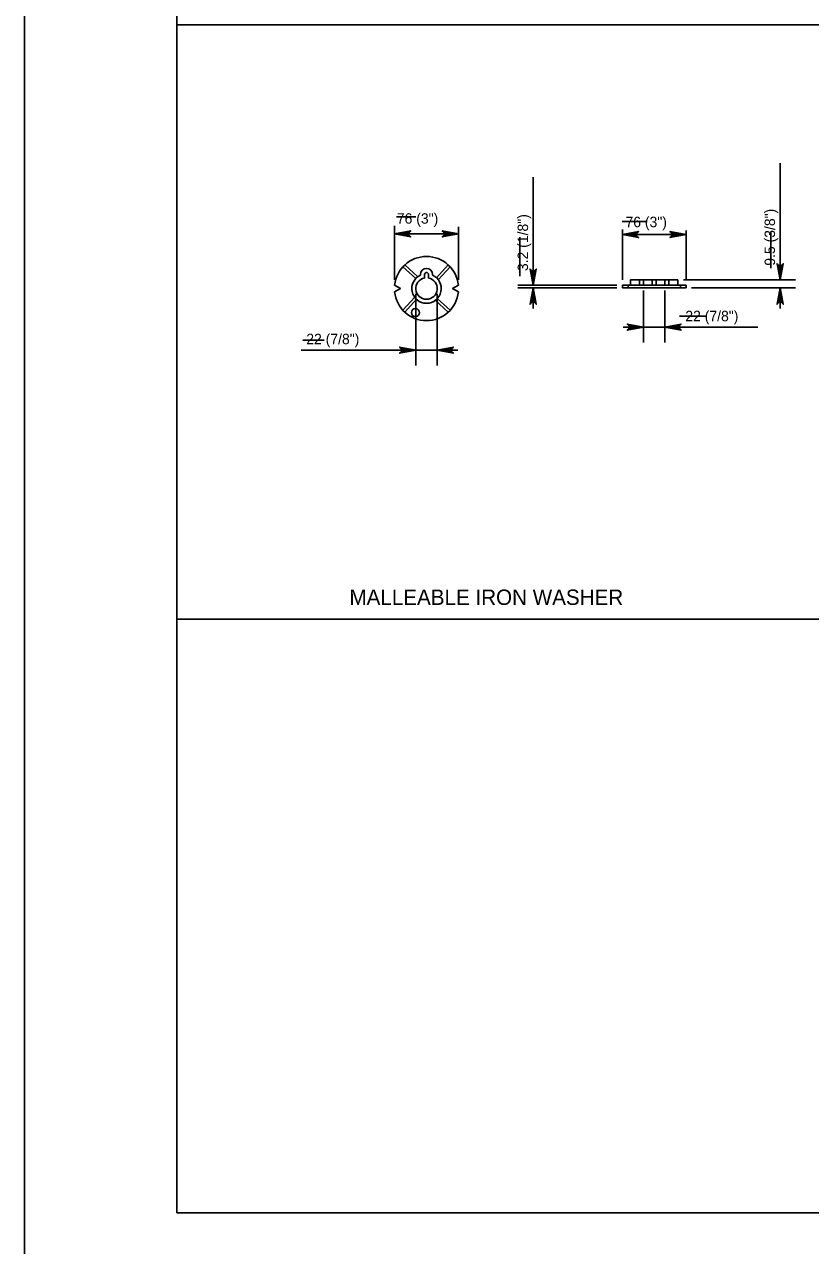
# Model space of a CAD drawing. Extents: x 179 to 454, y -271 to 54.
# Drawn here: x 360.76 to 369.8, y -43.62 to -29.58 of the extents above; entities that cross this region are included whole.
import ezdxf

# ---------------------------------------------------------------- set-up
doc = ezdxf.new("R2010")
doc.units = 0
for name, color, linetype in [('Level 1', 7, 'Continuous'), ('Level 3', 7, 'Continuous'), ('Level 4', 7, 'Continuous'), ('Level 41', 7, 'Continuous'), ('Level 63', 7, 'Continuous')]:
    doc.layers.add(name, color=color, linetype=linetype)

msp = doc.modelspace()

# ---------------------------------------------------------------- linework, layer by layer
at = {"layer": 'Level 1'}
msp.add_lwpolyline([(362.513, -43.25), (394.013, -43.25), (394.013, -22.75), (362.513, -22.75)], close=True, dxfattribs=at)
at = {"layer": 'Level 3'}
for p, q in [((362.513, -29.583), (393.013, -29.583)), ((369.45, -32.28), (369.45, -31.172)), ((366.611, -32.341), (366.611, -31.332)), ((365.018, -32.514), (365.018, -31.894)), ((365.136, -31.987), (365.634, -31.987)), ((365.752, -32.514), (365.752, -31.904)), ((365.752, -31.987), (365.752, -31.987)), ((367.636, -32.516), (367.636, -31.934)), ((367.754, -31.994), (368.252, -31.994)), ((368.37, -32.516), (368.37, -31.946)), ((368.37, -31.994), (368.37, -31.994)), ((369.45, -32.398), (369.45, -32.28)), ((366.611, -32.459), (366.611, -32.341)), ((367.574, -32.578), (366.433, -32.578)), ((366.611, -32.578), (366.611, -32.578)), ((368.337, -32.516), (369.627, -32.516)), ((369.45, -32.516), (369.45, -32.516)), ((365.262, -32.676), (365.262, -33.501)), ((365.508, -32.676), (365.508, -33.501)), ((367.574, -32.608), (366.433, -32.608)), ((366.611, -32.726), (366.611, -32.844)), ((367.88, -32.639), (367.88, -33.236)), ((368.126, -32.639), (368.126, -33.236)), ((368.431, -32.608), (369.627, -32.608)), ((369.45, -32.726), (369.45, -32.844)), ((367.762, -33.059), (367.644, -33.059)), ((367.88, -33.059), (369.195, -33.059)), ((368.126, -33.059), (368.126, -33.059)), ((368.244, -33.059), (368.362, -33.059)), ((365.508, -33.324), (363.944, -33.324)), ((365.144, -33.324), (365.21, -33.324)), ((365.626, -33.324), (365.744, -33.324)), ((362.513, -36.417), (393.013, -36.417))]:
    msp.add_line(p, q, dxfattribs=at)
for points in [[(365.018, -31.987), (365.204, -31.952), (365.19, -31.962), (365.182, -31.974), (365.18, -31.987), (365.182, -31.999), (365.19, -32.012), (365.204, -32.021), (365.018, -31.987), (365.19, -32.012), (365.182, -31.999), (365.018, -31.987), (365.18, -31.987), (365.182, -31.974), (365.018, -31.987), (365.19, -31.962)], [(365.752, -31.987), (365.565, -32.021), (365.58, -32.012), (365.587, -31.999), (365.589, -31.987), (365.587, -31.974), (365.58, -31.962), (365.565, -31.952), (365.752, -31.987), (365.58, -31.962), (365.587, -31.974), (365.752, -31.987), (365.589, -31.987), (365.587, -31.999), (365.752, -31.987), (365.58, -32.012)], [(367.636, -31.994), (367.822, -31.959), (367.808, -31.969), (367.8, -31.981), (367.798, -31.994), (367.8, -32.006), (367.808, -32.019), (367.822, -32.029), (367.636, -31.994), (367.808, -32.019), (367.8, -32.006), (367.636, -31.994), (367.798, -31.994), (367.8, -31.981), (367.636, -31.994), (367.808, -31.969)], [(368.37, -31.994), (368.183, -32.029), (368.198, -32.019), (368.205, -32.006), (368.207, -31.994), (368.205, -31.981), (368.198, -31.969), (368.183, -31.959), (368.37, -31.994), (368.198, -31.969), (368.205, -31.981), (368.37, -31.994), (368.207, -31.994), (368.205, -32.006), (368.37, -31.994), (368.198, -32.019)], [(366.611, -32.578), (366.576, -32.391), (366.586, -32.405), (366.598, -32.413), (366.611, -32.415), (366.623, -32.413), (366.636, -32.405), (366.646, -32.391), (366.611, -32.578), (366.636, -32.405), (366.623, -32.413), (366.611, -32.578), (366.611, -32.415), (366.598, -32.413), (366.611, -32.578), (366.586, -32.405)], [(369.45, -32.516), (369.415, -32.33), (369.425, -32.344), (369.438, -32.351), (369.45, -32.353), (369.463, -32.351), (369.475, -32.344), (369.485, -32.33), (369.45, -32.516), (369.475, -32.344), (369.463, -32.351), (369.45, -32.516), (369.45, -32.353), (369.438, -32.351), (369.45, -32.516), (369.425, -32.344)], [(366.611, -32.608), (366.646, -32.795), (366.636, -32.78), (366.623, -32.773), (366.611, -32.771), (366.598, -32.773), (366.586, -32.78), (366.576, -32.795), (366.611, -32.608), (366.586, -32.78), (366.598, -32.773), (366.611, -32.608), (366.611, -32.771), (366.623, -32.773), (366.611, -32.608), (366.636, -32.78)], [(369.45, -32.608), (369.485, -32.795), (369.475, -32.78), (369.463, -32.773), (369.45, -32.771), (369.438, -32.773), (369.425, -32.78), (369.415, -32.795), (369.45, -32.608), (369.425, -32.78), (369.438, -32.773), (369.45, -32.608), (369.45, -32.771), (369.463, -32.773), (369.45, -32.608), (369.475, -32.78)], [(367.88, -33.059), (367.693, -33.094), (367.708, -33.084), (367.715, -33.072), (367.717, -33.059), (367.715, -33.047), (367.708, -33.034), (367.693, -33.024), (367.88, -33.059), (367.708, -33.034), (367.715, -33.047), (367.88, -33.059), (367.717, -33.059), (367.715, -33.072), (367.88, -33.059), (367.708, -33.084)], [(368.126, -33.059), (368.312, -33.024), (368.298, -33.034), (368.291, -33.047), (368.288, -33.059), (368.291, -33.072), (368.298, -33.084), (368.312, -33.094), (368.126, -33.059), (368.298, -33.084), (368.291, -33.072), (368.126, -33.059), (368.288, -33.059), (368.291, -33.047), (368.126, -33.059), (368.298, -33.034)], [(365.262, -33.324), (365.075, -33.358), (365.09, -33.349), (365.097, -33.336), (365.099, -33.324), (365.097, -33.311), (365.09, -33.299), (365.075, -33.289), (365.262, -33.324), (365.09, -33.299), (365.097, -33.311), (365.262, -33.324), (365.099, -33.324), (365.097, -33.336), (365.262, -33.324), (365.09, -33.349)], [(365.508, -33.324), (365.694, -33.289), (365.68, -33.299), (365.673, -33.311), (365.67, -33.324), (365.673, -33.336), (365.68, -33.349), (365.694, -33.358), (365.508, -33.324), (365.68, -33.349), (365.673, -33.336), (365.508, -33.324), (365.67, -33.324), (365.673, -33.311), (365.508, -33.324), (365.68, -33.299)]]:
    msp.add_lwpolyline(points, dxfattribs=at)
for points in [[(365.136, -32.006), (365.136, -31.967), (365.018, -31.987)], [(365.634, -32.006), (365.634, -31.967), (365.752, -31.987)], [(367.754, -32.014), (367.754, -31.974), (367.636, -31.994)], [(368.252, -32.014), (368.252, -31.974), (368.37, -31.994)], [(369.47, -32.398), (369.43, -32.398), (369.45, -32.516)], [(366.63, -32.459), (366.591, -32.459), (366.611, -32.578)], [(366.63, -32.726), (366.591, -32.726), (366.611, -32.608)], [(369.47, -32.726), (369.43, -32.726), (369.45, -32.608)], [(367.762, -33.079), (367.762, -33.04), (367.88, -33.059)], [(368.244, -33.079), (368.244, -33.04), (368.126, -33.059)], [(365.144, -33.343), (365.144, -33.304), (365.262, -33.324)], [(365.626, -33.343), (365.626, -33.304), (365.508, -33.324)]]:
    msp.add_lwpolyline(points, close=True, dxfattribs=at)
at = {"layer": 'Level 4'}
for p, q in [((365.261, -32.5), (365.114, -32.364)), ((365.284, -32.479), (365.135, -32.341)), ((365.5, -32.49), (365.635, -32.343)), ((365.52, -32.513), (365.658, -32.364)), ((365.018, -32.576), (365.018, -32.576)), ((365.316, -32.453), (365.316, -32.46)), ((365.362, -32.453), (365.362, -32.494)), ((365.408, -32.453), (365.408, -32.494)), ((365.454, -32.453), (365.454, -32.46)), ((365.752, -32.576), (365.752, -32.576)), ((367.636, -32.578), (367.636, -32.608)), ((367.636, -32.578), (367.636, -32.578)), ((367.636, -32.578), (368.37, -32.578)), ((367.703, -32.578), (367.703, -32.608)), ((367.731, -32.516), (367.731, -32.578)), ((367.731, -32.516), (368.275, -32.516)), ((367.834, -32.516), (367.834, -32.578)), ((367.88, -32.516), (367.88, -32.578)), ((367.88, -32.578), (367.88, -32.578)), ((367.98, -32.516), (367.98, -32.578)), ((368.026, -32.516), (368.026, -32.578)), ((368.126, -32.516), (368.126, -32.578)), ((368.126, -32.578), (368.126, -32.578)), ((368.172, -32.516), (368.172, -32.578)), ((368.275, -32.516), (368.275, -32.578)), ((368.275, -32.516), (368.275, -32.516)), ((368.303, -32.578), (368.303, -32.608)), ((368.37, -32.578), (368.37, -32.608)), ((368.37, -32.578), (368.37, -32.578)), ((365.249, -32.716), (365.112, -32.865)), ((365.262, -32.614), (365.262, -32.614)), ((365.508, -32.614), (365.508, -32.614)), ((365.509, -32.729), (365.656, -32.865)), ((367.636, -32.608), (367.636, -32.608)), ((367.636, -32.608), (368.37, -32.608)), ((368.37, -32.608), (368.37, -32.608)), ((365.27, -32.739), (365.134, -32.886)), ((365.486, -32.75), (365.635, -32.888))]:
    msp.add_line(p, q, dxfattribs=at)
for points in [[(365.018, -32.576), (365.085, -32.614), (365.018, -32.653)], [(365.752, -32.576), (365.685, -32.614), (365.752, -32.653)]]:
    msp.add_lwpolyline(points, dxfattribs=at)
msp.add_circle((365.258, -32.892), 0.0461, dxfattribs=at)
for centre, radius, start, end in [((365.385, -32.615), 0.369, 6.0305, 173.9695), ((365.385, -32.453), 0.0692, 0, 180), ((365.385, -32.453), 0.0231, 0, 180), ((365.385, -32.615), 0.169, 114.1477, 65.8523), ((365.385, -32.615), 0.123, 100.8069, 79.1931), ((365.385, -32.615), 0.369, 186.0305, 353.9695)]:
    msp.add_arc(centre, radius, start, end, dxfattribs=at)
at = {"layer": 'Level 41'}
for p, q in [((365.038, -31.789), (365.261, -31.789)), ((367.632, -31.845), (367.923, -31.845)), ((366.458, -32.472), (366.458, -32.024)), ((369.343, -32.382), (369.343, -31.957)), ((368.292, -32.931), (368.593, -32.931)), ((363.964, -33.21), (364.21, -33.21))]:
    msp.add_line(p, q, dxfattribs=at)
at = {"layer": 'Level 63'}
msp.add_lwpolyline([(360.763, -44), (394.763, -44), (394.763, -22), (360.763, -22)], close=True, dxfattribs=at)

# ---------------------------------------------------------------- texts
at = {"layer": 'Level 3'}
for s, height, p in [('76 (3")', 0.12, (365.044, -31.869)), ('76 (3")', 0.12, (367.672, -31.909)), ('MALLEABLE IRON WASHER', 0.17717, (364.499, -36.255))]:
    msp.add_text(s, height=height, dxfattribs=at).set_placement(p)
for s, p in [('9.5 (3/8")', (369.391, -32.352)), ('3.2 (1/8")', (366.552, -32.414))]:
    msp.add_text(s, height=0.12, rotation=90, dxfattribs=at).set_placement(p)
at = {"layer": 'Level 4'}
for p in [(368.36, -32.991), (364.003, -33.255)]:
    msp.add_text('22 (7/8")', height=0.12, dxfattribs=at).set_placement(p)

doc.saveas('drawing.dxf')
